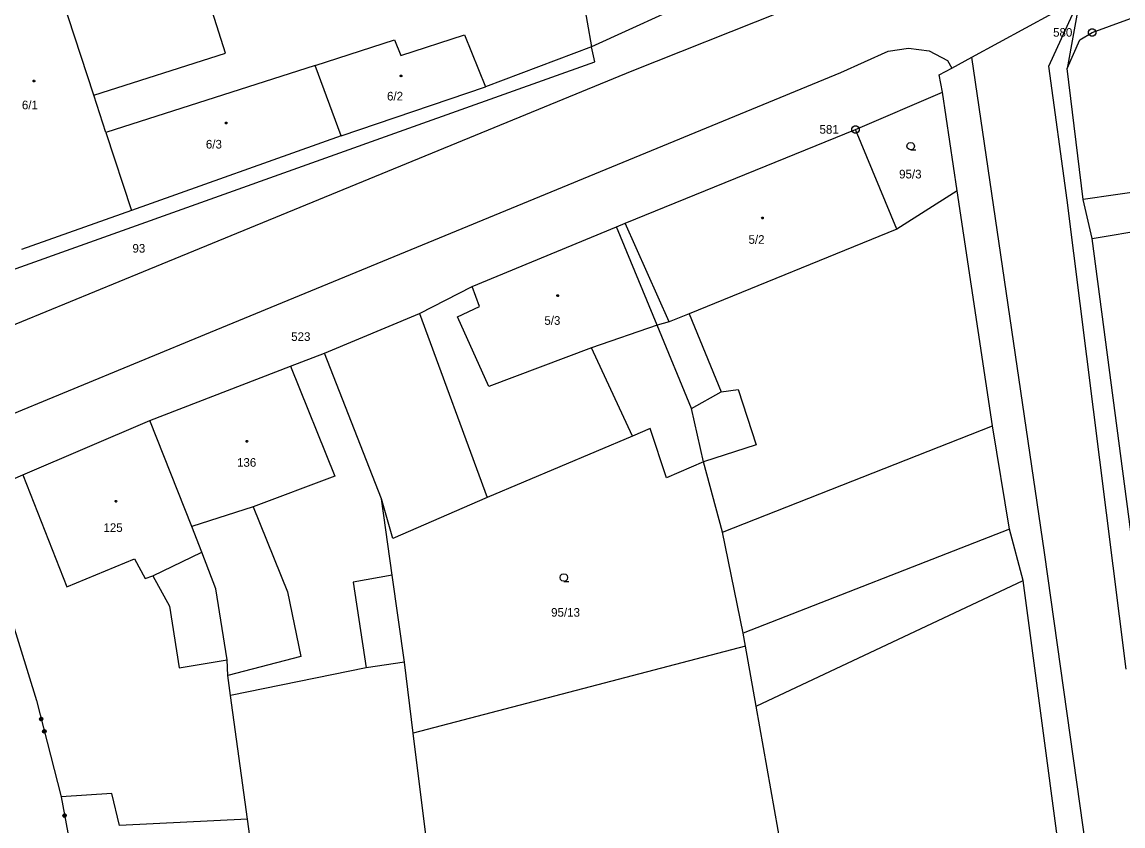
# Model space of a CAD drawing. Extents: x -757994 to -755874, y -1047691 to -1046119.
# Drawn here: x -757199.7 to -757091.1, y -1047139.5 to -1047060.2 of the extents above; entities that cross this region are included whole.
import ezdxf

# ---------------------------------------------------------------- set-up
doc = ezdxf.new("R2010")
doc.units = 0
doc.layers.add('katastrální mapa', color=7, linetype='Continuous')

msp = doc.modelspace()

# ---------------------------------------------------------------- linework, layer by layer
at = {"layer": 'katastrální mapa'}
for p, q in [((-757179.6, -1047063.22), (-757185.33, -1047045.37)), ((-757192.6, -1047067.39), (-757197.94, -1047051.05)), ((-757120.14, -1047051.91), (-757143.54, -1047062.62)), ((-757144.57, -1047056.66), (-757143.54, -1047062.62)), ((-757106.04, -1047063.63), (-757095.38, -1047057.8)), ((-757098.44, -1047064.52), (-757095.38, -1047057.8)), ((-757095.38, -1047057.8), (-757096.64, -1047064.76)), ((-757094.17, -1047061.18), (-757084.48, -1047057.63)), ((-757139.53, -1047064.98), (-757124.96, -1047059.19)), ((-757162.33, -1047063.46), (-757156.04, -1047061.43)), ((-757156.04, -1047061.43), (-757153.98, -1047066.57)), ((-757095.38, -1047061.92), (-757094.17, -1047061.18)), ((-757094.2, -1047061.18), (-757094.15, -1047061.18)), ((-757170.78, -1047064.44), (-757162.95, -1047061.93)), ((-757162.95, -1047061.93), (-757162.33, -1047063.46)), ((-757143.54, -1047062.62), (-757153.98, -1047066.57)), ((-757143.21, -1047064.08), (-757143.54, -1047062.62)), ((-757096.64, -1047064.76), (-757095.38, -1047061.92)), ((-757192.6, -1047067.39), (-757179.6, -1047063.22)), ((-757118.96, -1047065.14), (-757114.28, -1047063.04)), ((-757114.28, -1047063.04), (-757112.27, -1047062.75)), ((-757112.27, -1047062.75), (-757110.24, -1047063)), ((-757110.24, -1047063), (-757108.43, -1047063.96)), ((-757108.02, -1047064.71), (-757106.04, -1047063.63)), ((-757098.86, -1047112.48), (-757106.04, -1047063.63)), ((-757170.78, -1047064.44), (-757191.4, -1047071.06)), ((-757168.2, -1047071.4), (-757170.78, -1047064.44)), ((-757161.08, -1047070.47), (-757143.21, -1047064.08)), ((-757109.25, -1047065.38), (-757108.02, -1047064.71)), ((-757108.43, -1047063.96), (-757108.02, -1047064.71)), ((-757096.62, -1047077.72), (-757098.44, -1047064.52)), ((-757095.04, -1047077.66), (-757096.64, -1047064.76)), ((-757187.69, -1047084.76), (-757139.53, -1047064.98)), ((-757181.1, -1047090.75), (-757118.96, -1047065.14)), ((-757108.93, -1047067.08), (-757109.25, -1047065.38)), ((-757168.2, -1047071.4), (-757153.98, -1047066.57)), ((-757191.4, -1047071.06), (-757192.6, -1047067.39)), ((-757117.49, -1047070.75), (-757108.93, -1047067.08)), ((-757107.47, -1047076.82), (-757108.93, -1047067.08)), ((-757208.8, -1047087.54), (-757161.08, -1047070.47)), ((-757191.4, -1047071.06), (-757188.89, -1047078.75)), ((-757140.2, -1047080.01), (-757117.49, -1047070.75)), ((-757117.52, -1047070.75), (-757117.47, -1047070.75)), ((-757113.43, -1047080.6), (-757117.49, -1047070.75)), ((-757168.2, -1047071.4), (-757188.89, -1047078.75)), ((-757082.77, -1047075.88), (-757095.04, -1047077.66)), ((-757107.47, -1047076.82), (-757113.43, -1047080.6)), ((-757104.01, -1047099.98), (-757107.47, -1047076.82)), ((-757090.83, -1047123.99), (-757096.62, -1047077.72)), ((-757094.17, -1047081.51), (-757095.04, -1047077.66)), ((-757188.89, -1047078.75), (-757199.72, -1047082.6)), ((-757094.17, -1047081.51), (-757077.81, -1047078.76)), ((-757141.08, -1047080.37), (-757140.2, -1047080.01)), ((-757135.88, -1047089.72), (-757140.2, -1047080.01)), ((-757155.31, -1047086.25), (-757141.08, -1047080.37)), ((-757137.07, -1047090.06), (-757141.08, -1047080.37)), ((-757113.43, -1047080.6), (-757133.89, -1047088.95)), ((-757088.55, -1047124.28), (-757094.17, -1047081.51)), ((-757211.4, -1047094.51), (-757187.69, -1047084.76)), ((-757160.48, -1047088.9), (-757155.31, -1047086.25)), ((-757154.57, -1047088.22), (-757155.31, -1047086.25)), ((-757156.74, -1047089.25), (-757154.57, -1047088.22)), ((-757169.87, -1047092.84), (-757160.48, -1047088.9)), ((-757160.48, -1047088.9), (-757153.82, -1047107.08)), ((-757153.66, -1047096.1), (-757156.74, -1047089.25)), ((-757135.88, -1047089.72), (-757137.07, -1047090.06)), ((-757133.89, -1047088.95), (-757135.88, -1047089.72)), ((-757133.89, -1047088.95), (-757130.76, -1047096.63)), ((-757207.43, -1047101.65), (-757181.1, -1047090.75)), ((-757137.07, -1047090.06), (-757143.52, -1047092.3)), ((-757133.68, -1047098.27), (-757137.07, -1047090.06)), ((-757173.2, -1047094.12), (-757169.87, -1047092.84)), ((-757164.25, -1047107.21), (-757169.87, -1047092.84)), ((-757143.52, -1047092.3), (-757153.66, -1047096.1)), ((-757139.5, -1047101.02), (-757143.52, -1047092.3)), ((-757187.09, -1047099.48), (-757173.2, -1047094.12)), ((-757173.2, -1047094.12), (-757168.82, -1047104.95)), ((-757133.68, -1047098.27), (-757130.76, -1047096.63)), ((-757130.76, -1047096.63), (-757129.06, -1047096.4)), ((-757129.06, -1047096.4), (-757127.28, -1047101.86)), ((-757132.5, -1047103.56), (-757133.68, -1047098.27)), ((-757199.6, -1047104.83), (-757187.09, -1047099.48)), ((-757182.93, -1047109.91), (-757187.09, -1047099.48)), ((-757137.76, -1047100.26), (-757139.5, -1047101.02)), ((-757136.14, -1047105.11), (-757137.76, -1047100.26)), ((-757130.63, -1047110.49), (-757104.01, -1047099.98)), ((-757102.33, -1047110.2), (-757104.01, -1047099.98)), ((-757139.5, -1047101.02), (-757153.82, -1047107.08)), ((-757127.28, -1047101.86), (-757132.5, -1047103.56)), ((-757132.5, -1047103.56), (-757136.14, -1047105.11)), ((-757130.63, -1047110.49), (-757132.5, -1047103.56)), ((-757204.51, -1047106.93), (-757199.6, -1047104.83)), ((-757199.6, -1047104.83), (-757195.25, -1047115.87)), ((-757168.82, -1047104.95), (-757176.9, -1047107.98)), ((-757153.82, -1047107.08), (-757163.12, -1047111.1)), ((-757176.9, -1047107.98), (-757182.93, -1047109.91)), ((-757176.9, -1047107.98), (-757173.5, -1047116.37)), ((-757163.12, -1047111.1), (-757164.25, -1047107.21)), ((-757163.19, -1047114.74), (-757164.25, -1047107.21)), ((-757181.96, -1047112.46), (-757182.93, -1047109.91)), ((-757102.33, -1047110.2), (-757128.59, -1047120.45)), ((-757100.98, -1047115.24), (-757102.33, -1047110.2)), ((-757128.59, -1047120.45), (-757130.63, -1047110.49)), ((-757186.78, -1047114.8), (-757181.96, -1047112.46)), ((-757180.57, -1047116.06), (-757181.96, -1047112.46)), ((-757084.15, -1047217), (-757098.86, -1047112.48)), ((-757195.25, -1047115.87), (-757188.58, -1047113.11)), ((-757188.58, -1047113.11), (-757187.52, -1047115.07)), ((-757163.19, -1047114.74), (-757167.02, -1047115.43)), ((-757161.97, -1047123.3), (-757163.19, -1047114.74)), ((-757187.52, -1047115.07), (-757186.78, -1047114.8)), ((-757186.78, -1047114.8), (-757185.15, -1047117.77)), ((-757167.02, -1047115.43), (-757165.74, -1047123.87)), ((-757127.31, -1047127.64), (-757100.98, -1047115.24)), ((-757094.12, -1047166.62), (-757100.98, -1047115.24)), ((-757179.44, -1047123.08), (-757180.57, -1047116.06)), ((-757173.5, -1047116.37), (-757172.19, -1047122.76)), ((-757185.15, -1047117.77), (-757184.18, -1047123.86)), ((-757200.73, -1047119.11), (-757198.26, -1047127.08)), ((-757128.36, -1047121.73), (-757128.59, -1047120.45)), ((-757128.36, -1047121.73), (-757161.1, -1047130.32)), ((-757127.31, -1047127.64), (-757128.36, -1047121.73)), ((-757184.18, -1047123.86), (-757179.44, -1047123.08)), ((-757179.39, -1047124.61), (-757179.44, -1047123.08)), ((-757172.19, -1047122.76), (-757179.39, -1047124.61)), ((-757161.97, -1047123.3), (-757165.74, -1047123.87)), ((-757161.1, -1047130.32), (-757161.97, -1047123.3)), ((-757165.74, -1047123.87), (-757179.12, -1047126.59)), ((-757179.12, -1047126.59), (-757179.39, -1047124.61)), ((-757177.44, -1047138.78), (-757179.12, -1047126.59)), ((-757198.26, -1047127.08), (-757195.82, -1047136.58)), ((-757121.17, -1047162), (-757127.31, -1047127.64)), ((-757156.58, -1047166.59), (-757161.1, -1047130.32)), ((-757190.82, -1047136.25), (-757195.82, -1047136.58)), ((-757190.08, -1047139.43), (-757190.82, -1047136.25)), ((-757195.82, -1047136.58), (-757194.19, -1047145.38)), ((-757177.44, -1047138.78), (-757190.08, -1047139.43)), ((-757176.5, -1047145.6), (-757177.44, -1047138.78))]:
    msp.add_line(p, q, dxfattribs=at)
for points in [[(-757094.08, -1047060.82), (-757093.91, -1047060.92), (-757093.81, -1047061.09), (-757093.81, -1047061.28), (-757093.91, -1047061.45), (-757094.08, -1047061.55), (-757094.27, -1047061.55), (-757094.44, -1047061.45), (-757094.54, -1047061.28), (-757094.54, -1047061.09), (-757094.44, -1047060.92), (-757094.27, -1047060.82)], [(-757198.5, -1047065.9), (-757198.45, -1047065.91), (-757198.43, -1047065.95), (-757198.42, -1047065.98), (-757198.43, -1047066.02), (-757198.47, -1047066.06), (-757198.5, -1047066.07), (-757198.54, -1047066.05), (-757198.58, -1047066.02), (-757198.59, -1047065.98), (-757198.58, -1047065.94), (-757198.53, -1047065.9)], [(-757162.31, -1047065.4), (-757162.26, -1047065.41), (-757162.24, -1047065.45), (-757162.23, -1047065.48), (-757162.24, -1047065.52), (-757162.28, -1047065.56), (-757162.31, -1047065.57), (-757162.35, -1047065.55), (-757162.39, -1047065.52), (-757162.4, -1047065.48), (-757162.39, -1047065.44), (-757162.35, -1047065.4)], [(-757179.55, -1047070.03), (-757179.5, -1047070.04), (-757179.48, -1047070.09), (-757179.47, -1047070.12), (-757179.48, -1047070.17), (-757179.52, -1047070.2), (-757179.55, -1047070.21), (-757179.6, -1047070.19), (-757179.62, -1047070.16), (-757179.64, -1047070.12), (-757179.62, -1047070.08), (-757179.59, -1047070.04)], [(-757117.4, -1047070.39), (-757117.23, -1047070.49), (-757117.13, -1047070.66), (-757117.13, -1047070.85), (-757117.23, -1047071.02), (-757117.4, -1047071.12), (-757117.59, -1047071.12), (-757117.76, -1047071.02), (-757117.85, -1047070.85), (-757117.85, -1047070.66), (-757117.76, -1047070.49), (-757117.59, -1047070.39)], [(-757126.67, -1047079.41), (-757126.62, -1047079.42), (-757126.6, -1047079.46), (-757126.59, -1047079.49), (-757126.6, -1047079.53), (-757126.64, -1047079.57), (-757126.67, -1047079.58), (-757126.72, -1047079.56), (-757126.75, -1047079.53), (-757126.76, -1047079.49), (-757126.75, -1047079.45), (-757126.71, -1047079.41)], [(-757146.86, -1047087.07), (-757146.81, -1047087.08), (-757146.78, -1047087.12), (-757146.77, -1047087.15), (-757146.78, -1047087.2), (-757146.83, -1047087.23), (-757146.86, -1047087.24), (-757146.91, -1047087.22), (-757146.94, -1047087.19), (-757146.95, -1047087.15), (-757146.94, -1047087.11), (-757146.9, -1047087.07)], [(-757177.51, -1047101.44), (-757177.46, -1047101.45), (-757177.44, -1047101.49), (-757177.43, -1047101.52), (-757177.44, -1047101.57), (-757177.48, -1047101.6), (-757177.51, -1047101.61), (-757177.55, -1047101.59), (-757177.59, -1047101.56), (-757177.6, -1047101.52), (-757177.59, -1047101.48), (-757177.54, -1047101.44)], [(-757190.42, -1047107.35), (-757190.37, -1047107.36), (-757190.35, -1047107.4), (-757190.34, -1047107.43), (-757190.35, -1047107.48), (-757190.39, -1047107.51), (-757190.42, -1047107.52), (-757190.47, -1047107.5), (-757190.5, -1047107.47), (-757190.51, -1047107.43), (-757190.5, -1047107.39), (-757190.46, -1047107.35)]]:
    msp.add_lwpolyline(points, close=True, dxfattribs=at)
for points in [[(-757112.05, -1047072.77), (-757112.24, -1047072.72), (-757112.38, -1047072.59), (-757112.43, -1047072.4), (-757112.38, -1047072.22), (-757112.24, -1047072.08), (-757112.06, -1047072.03), (-757111.87, -1047072.08), (-757111.74, -1047072.22), (-757111.69, -1047072.41), (-757111.74, -1047072.6), (-757111.87, -1047072.73), (-757112.06, -1047072.78), (-757111.56, -1047072.78)], [(-757146.25, -1047115.33), (-757146.44, -1047115.28), (-757146.58, -1047115.15), (-757146.62, -1047114.96), (-757146.58, -1047114.77), (-757146.44, -1047114.64), (-757146.26, -1047114.59), (-757146.07, -1047114.64), (-757145.94, -1047114.77), (-757145.89, -1047114.97), (-757145.94, -1047115.16), (-757146.07, -1047115.29), (-757146.26, -1047115.34), (-757145.76, -1047115.34)], [(-757197.62, -1047128.94), (-757197.68, -1047129.06), (-757197.82, -1047129.09), (-757197.93, -1047129.02), (-757197.96, -1047128.89), (-757197.9, -1047128.78), (-757197.77, -1047128.74), (-757197.65, -1047128.81), (-757197.62, -1047128.94), (-757197.64, -1047128.94), (-757197.67, -1047128.83), (-757197.72, -1047128.8), (-757197.67, -1047128.99), (-757197.69, -1047129.04), (-757197.76, -1047128.77), (-757197.8, -1047128.78), (-757197.73, -1047129.05), (-757197.77, -1047129.06), (-757197.84, -1047128.79), (-757197.88, -1047128.8), (-757197.81, -1047129.07), (-757197.86, -1047129.04), (-757197.91, -1047128.85), (-757197.94, -1047128.9), (-757197.91, -1047129.01)], [(-757197.31, -1047130.15), (-757197.37, -1047130.27), (-757197.5, -1047130.3), (-757197.62, -1047130.23), (-757197.65, -1047130.1), (-757197.59, -1047129.99), (-757197.45, -1047129.95), (-757197.34, -1047130.02), (-757197.31, -1047130.15), (-757197.33, -1047130.14), (-757197.36, -1047130.03), (-757197.41, -1047130), (-757197.36, -1047130.19), (-757197.39, -1047130.24), (-757197.46, -1047129.97), (-757197.49, -1047129.98), (-757197.42, -1047130.25), (-757197.46, -1047130.26), (-757197.53, -1047129.99), (-757197.57, -1047130), (-757197.5, -1047130.27), (-757197.55, -1047130.24), (-757197.6, -1047130.05), (-757197.63, -1047130.1), (-757197.6, -1047130.21)], [(-757195.31, -1047138.48), (-757195.38, -1047138.59), (-757195.51, -1047138.62), (-757195.62, -1047138.54), (-757195.65, -1047138.41), (-757195.57, -1047138.3), (-757195.44, -1047138.27), (-757195.33, -1047138.35), (-757195.31, -1047138.48), (-757195.33, -1047138.48), (-757195.35, -1047138.36), (-757195.39, -1047138.33), (-757195.36, -1047138.53), (-757195.39, -1047138.57), (-757195.44, -1047138.3), (-757195.48, -1047138.31), (-757195.43, -1047138.58), (-757195.47, -1047138.59), (-757195.52, -1047138.31), (-757195.56, -1047138.32), (-757195.51, -1047138.6), (-757195.55, -1047138.56), (-757195.59, -1047138.37), (-757195.62, -1047138.41), (-757195.6, -1047138.53)]]:
    msp.add_lwpolyline(points, dxfattribs=at)

# ---------------------------------------------------------------- texts
for s, p in [('580', (-757098.02, -1047061.61)), ('6/2', (-757163.69, -1047067.9)), ('6/1', (-757199.69, -1047068.77)), ('581', (-757121.05, -1047071.18)), ('6/3', (-757181.55, -1047072.64)), ('95/3', (-757113.2, -1047075.59)), ('93', (-757188.79, -1047082.91)), ('5/2', (-757128.05, -1047082.04)), ('5/3', (-757148.18, -1047090.03)), ('523', (-757173.14, -1047091.62)), ('136', (-757178.48, -1047104.03)), ('125', (-757191.65, -1047110.46)), ('95/13', (-757147.51, -1047118.82))]:
    msp.add_text(s, height=0.85, dxfattribs=at).set_placement(p)

doc.saveas('drawing.dxf')
